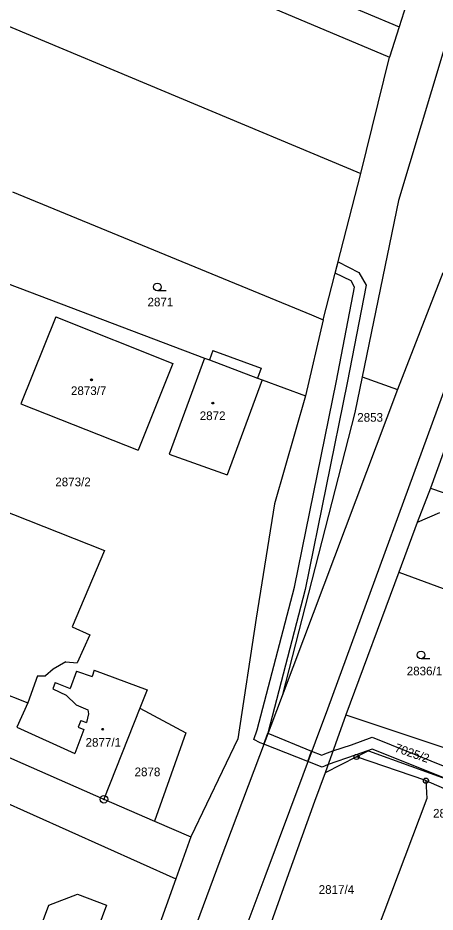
# Model space of a CAD drawing. Extents: x -593183 to -588034, y -1130415 to -1124994.
# Drawn here: x -591341.4 to -591259.7, y -1127878.8 to -1127703.4 of the extents above; entities that cross this region are included whole.
import ezdxf

# ---------------------------------------------------------------- set-up
doc = ezdxf.new("R2010")
doc.units = 0
for name, color, linetype in [('Vrstva 1', 7, 'Continuous'), ('Vrstva 16', 7, 'Continuous'), ('Vrstva 18', 7, 'Continuous'), ('Vrstva 19', 7, 'Continuous'), ('Vrstva 24', 7, 'Continuous'), ('Vrstva 25', 7, 'Continuous'), ('Vrstva 27', 7, 'Continuous'), ('Vrstva 4', 7, 'Continuous')]:
    doc.layers.add(name, color=color, linetype=linetype)

msp = doc.modelspace()

# ---------------------------------------------------------------- linework, layer by layer
at = {"layer": 'Vrstva 1'}
for p, q in [((-591446.89, -1127629.25), (-591266.72, -1127705.15)), ((-591434, -1127641.09), (-591268.63, -1127711.12)), ((-591381.93, -1127688.84), (-591274.22, -1127733.92)), ((-591264.81, -1127699.18), (-591266.72, -1127705.15)), ((-591255.91, -1127702.9), (-591266.83, -1127739.19)), ((-591266.72, -1127705.15), (-591268.63, -1127711.12)), ((-591274.22, -1127733.92), (-591268.63, -1127711.12)), ((-591281.63, -1127762.62), (-591274.22, -1127733.92)), ((-591342.52, -1127737.51), (-591283.87, -1127761.63)), ((-591266.83, -1127739.19), (-591273.98, -1127773.84)), ((-591349.15, -1127753.42), (-591304.88, -1127770.16)), ((-591258.19, -1127753.4), (-591267.04, -1127776.31)), ((-591250.27, -1127755.48), (-591280.79, -1127838.99)), ((-591334.02, -1127762.03), (-591340.84, -1127779.13)), ((-591334.02, -1127762.03), (-591311.07, -1127771.18)), ((-591281.63, -1127762.62), (-591285.1, -1127777.51)), ((-591283.87, -1127761.63), (-591281.63, -1127762.62)), ((-591303.23, -1127768.63), (-591303.91, -1127770.51)), ((-591303.23, -1127768.63), (-591293.76, -1127772.12)), ((-591311.07, -1127771.18), (-591317.9, -1127788.21)), ((-591304.88, -1127770.16), (-591311.79, -1127788.99)), ((-591304.88, -1127770.16), (-591303.91, -1127770.51)), ((-591293.76, -1127772.12), (-591294.46, -1127774.05)), ((-591293.55, -1127774.38), (-591300.46, -1127793.04)), ((-591294.46, -1127774.05), (-591293.55, -1127774.38)), ((-591293.55, -1127774.38), (-591285.1, -1127777.51)), ((-591273.98, -1127773.84), (-591275.42, -1127780.82)), ((-591273.98, -1127773.84), (-591267.04, -1127776.31)), ((-591267.04, -1127776.31), (-591289.65, -1127836.38)), ((-591285.1, -1127777.51), (-591291.18, -1127798.73)), ((-591340.84, -1127779.13), (-591317.9, -1127788.21)), ((-591254.57, -1127778.88), (-591260.56, -1127795.68)), ((-591275.42, -1127780.82), (-591289.65, -1127836.38)), ((-591311.79, -1127788.99), (-591300.46, -1127793.04)), ((-591359.82, -1127793.94), (-591324.46, -1127807.86)), ((-591260.56, -1127795.68), (-591263.22, -1127802.36)), ((-591260.56, -1127795.68), (-591231.52, -1127805.74)), ((-591291.18, -1127798.73), (-591294.73, -1127821.16)), ((-591258.79, -1127800.48), (-591263.22, -1127802.36)), ((-591263.22, -1127802.36), (-591266.79, -1127812.15)), ((-591324.46, -1127807.86), (-591330.8, -1127822.87)), ((-591266.79, -1127812.15), (-591277.17, -1127840.11)), ((-591266.79, -1127812.15), (-591254.23, -1127816.75)), ((-591294.73, -1127821.16), (-591298.33, -1127844.81)), ((-591330.8, -1127822.87), (-591327.36, -1127824.42)), ((-591327.36, -1127824.42), (-591329.81, -1127829.9)), ((-591408.54, -1127828.26), (-591310.49, -1127872.3)), ((-591332.04, -1127829.75), (-591334.54, -1127831.16)), ((-591332.04, -1127829.75), (-591329.81, -1127829.9)), ((-591337.61, -1127832.45), (-591339.51, -1127837.8)), ((-591337.61, -1127832.45), (-591336.02, -1127832.48)), ((-591334.54, -1127831.16), (-591336.02, -1127832.48)), ((-591329.95, -1127831.53), (-591331.22, -1127834.94)), ((-591329.95, -1127831.53), (-591326.92, -1127832.6)), ((-591326.49, -1127831.39), (-591326.92, -1127832.6)), ((-591326.49, -1127831.39), (-591316.09, -1127835.2)), ((-591349.26, -1127833.96), (-591339.51, -1127837.8)), ((-591334.13, -1127833.81), (-591334.6, -1127835.04)), ((-591334.13, -1127833.81), (-591331.22, -1127834.94)), ((-591334.6, -1127835.04), (-591332, -1127836.27)), ((-591332, -1127836.27), (-591330.02, -1127838.16)), ((-591316.09, -1127835.2), (-591317.54, -1127838.81)), ((-591339.51, -1127837.8), (-591341.63, -1127842.53)), ((-591289.65, -1127836.38), (-591301.84, -1127868.76)), ((-591330.02, -1127838.16), (-591327.73, -1127839.12)), ((-591327.73, -1127839.12), (-591327.59, -1127839.9)), ((-591317.54, -1127838.81), (-591324.58, -1127856.69)), ((-591317.54, -1127838.81), (-591308.54, -1127843.69)), ((-591280.79, -1127838.99), (-591293.08, -1127871.94)), ((-591329.14, -1127841.25), (-591329.62, -1127842.57)), ((-591329.14, -1127841.25), (-591327.98, -1127841.65)), ((-591327.59, -1127839.9), (-591327.98, -1127841.65)), ((-591277.17, -1127840.11), (-591281.23, -1127851.5)), ((-591277.17, -1127840.11), (-591254.24, -1127847.82)), ((-591341.63, -1127842.53), (-591330.3, -1127847.71)), ((-591328.53, -1127842.98), (-591330.3, -1127847.71)), ((-591329.62, -1127842.57), (-591328.53, -1127842.98)), ((-591308.54, -1127843.69), (-591314.64, -1127860.98)), ((-591298.33, -1127844.81), (-591307.54, -1127864.06)), ((-591344.35, -1127847.99), (-591324.58, -1127856.69)), ((-591275.07, -1127848.38), (-591281.23, -1127851.5)), ((-591272.76, -1127847.21), (-591275.07, -1127848.38)), ((-591261.48, -1127853.04), (-591275.07, -1127848.38)), ((-591272.76, -1127847.21), (-591256.16, -1127853.22)), ((-591281.23, -1127851.5), (-591283.32, -1127857.16)), ((-591261.48, -1127853.04), (-591261.31, -1127856.55)), ((-591261.48, -1127853.04), (-591256.83, -1127855.02)), ((-591324.58, -1127856.69), (-591314.64, -1127860.98)), ((-591283.32, -1127857.16), (-591289.08, -1127873.13)), ((-591261.31, -1127856.55), (-591276.88, -1127897.79)), ((-591314.64, -1127860.98), (-591307.54, -1127864.06)), ((-591307.54, -1127864.06), (-591310.49, -1127872.3)), ((-591301.84, -1127868.76), (-591317.66, -1127911.4)), ((-591310.49, -1127872.3), (-591318.29, -1127894.07)), ((-591293.08, -1127871.94), (-591309.24, -1127915.1)), ((-591289.08, -1127873.13), (-591295.41, -1127890.88))]:
    msp.add_line(p, q, dxfattribs=at)
msp.add_lwpolyline([(-591338.57, -1127886.07), (-591335.4, -1127877.48), (-591329.76, -1127875.3), (-591324.05, -1127877.46), (-591328.74, -1127889.95)], dxfattribs=at)
at = {"layer": 'Vrstva 24'}
for centre, radius in [((-591275.07, -1127848.38), 0.5), ((-591275.07, -1127848.38), 0.0327), ((-591261.48, -1127853.04), 0.5), ((-591261.48, -1127853.04), 0.0327), ((-591324.58, -1127856.69), 0.75), ((-591324.58, -1127856.69), 0.0903)]:
    msp.add_circle(centre, radius, dxfattribs=at)
at = {"layer": 'Vrstva 25'}
for p, q in [((-591312.36, -1127756.92), (-591314.11, -1127756.92)), ((-591260.69, -1127829.11), (-591262.44, -1127829.11))]:
    msp.add_line(p, q, dxfattribs=at)
for centre, radius in [((-591314.11, -1127756.17), 0.75), ((-591327.01, -1127774.4), 0.175), ((-591327.01, -1127774.4), 0.15), ((-591303.24, -1127778.96), 0.175), ((-591303.24, -1127778.96), 0.15), ((-591262.44, -1127828.36), 0.75), ((-591324.83, -1127842.96), 0.175), ((-591324.83, -1127842.96), 0.15)]:
    msp.add_circle(centre, radius, dxfattribs=at)
at = {"layer": 'Vrstva 27'}
for p, q in [((-591279.26, -1127753.45), (-591278.7, -1127751.28)), ((-591278.7, -1127751.28), (-591274.6, -1127753.32)), ((-591276.16, -1127754.96), (-591279.26, -1127753.45)), ((-591274.6, -1127753.32), (-591273.21, -1127755.84)), ((-591275.47, -1127756.2), (-591276.16, -1127754.96)), ((-591279.01, -1127774.6), (-591275.47, -1127756.2)), ((-591273.21, -1127755.84), (-591276.89, -1127775.02)), ((-591287.26, -1127815.07), (-591279.01, -1127774.6)), ((-591276.89, -1127775.02), (-591285.16, -1127815.55)), ((-591294.55, -1127843.09), (-591287.26, -1127815.07)), ((-591285.16, -1127815.55), (-591292.43, -1127843.75)), ((-591295.22, -1127844.96), (-591294.55, -1127843.09)), ((-591293.94, -1127845.6), (-591295.22, -1127844.96)), ((-591293.23, -1127845.88), (-591292.43, -1127843.75)), ((-591292.43, -1127843.75), (-591293.23, -1127845.88)), ((-591292.43, -1127843.75), (-591283.87, -1127847.24)), ((-591276.06, -1127845.98), (-591271.99, -1127844.52)), ((-591271.99, -1127844.52), (-591256.8, -1127850.68)), ((-591293.23, -1127845.88), (-591293.94, -1127845.6)), ((-591284.63, -1127849.28), (-591293.23, -1127845.88)), ((-591279.7, -1127847.22), (-591276.06, -1127845.98)), ((-591272.03, -1127846.84), (-591275.34, -1127848.02)), ((-591256.16, -1127853.22), (-591272.03, -1127846.84)), ((-591283.87, -1127847.24), (-591284.63, -1127849.28)), ((-591284.63, -1127849.28), (-591283.87, -1127847.24)), ((-591283.87, -1127847.24), (-591281.89, -1127848.04)), ((-591281.89, -1127848.04), (-591281.32, -1127847.77)), ((-591281.32, -1127847.77), (-591279.7, -1127847.22)), ((-591275.34, -1127848.02), (-591280.64, -1127849.84)), ((-591281.81, -1127850.4), (-591284.63, -1127849.28)), ((-591280.64, -1127849.84), (-591281.81, -1127850.4))]:
    msp.add_line(p, q, dxfattribs=at)
at = {"layer": 'Vrstva 4'}
msp.add_line((-591303.91, -1127770.51), (-591294.46, -1127774.05), dxfattribs=at)

# ---------------------------------------------------------------- texts
at = {"layer": 'Vrstva 16'}
msp.add_text('2817/5', height=1.7, dxfattribs=at).set_placement((-591260.08, -1127860.29))
at = {"layer": 'Vrstva 18'}
for s, p in [('2871', (-591316.04, -1127759.98)), ('2853', (-591274.94, -1127782.62)), ('2873/2', (-591334.12, -1127795.28)), ('2836/1', (-591265.24, -1127832.38)), ('2878', (-591318.58, -1127852.17)), ('2817/4', (-591282.49, -1127875.25))]:
    msp.add_text(s, height=1.7, dxfattribs=at).set_placement(p)
msp.add_text('7025/2', height=1.7, rotation=340.8664, dxfattribs=at).set_placement((-591267.74, -1127847.3))
at = {"layer": 'Vrstva 19'}
for s, p in [('2873/7', (-591331.05, -1127777.38)), ('2872', (-591305.81, -1127782.3)), ('2877/1', (-591328.18, -1127846.38))]:
    msp.add_text(s, height=1.7, dxfattribs=at).set_placement(p)

doc.saveas('drawing.dxf')
